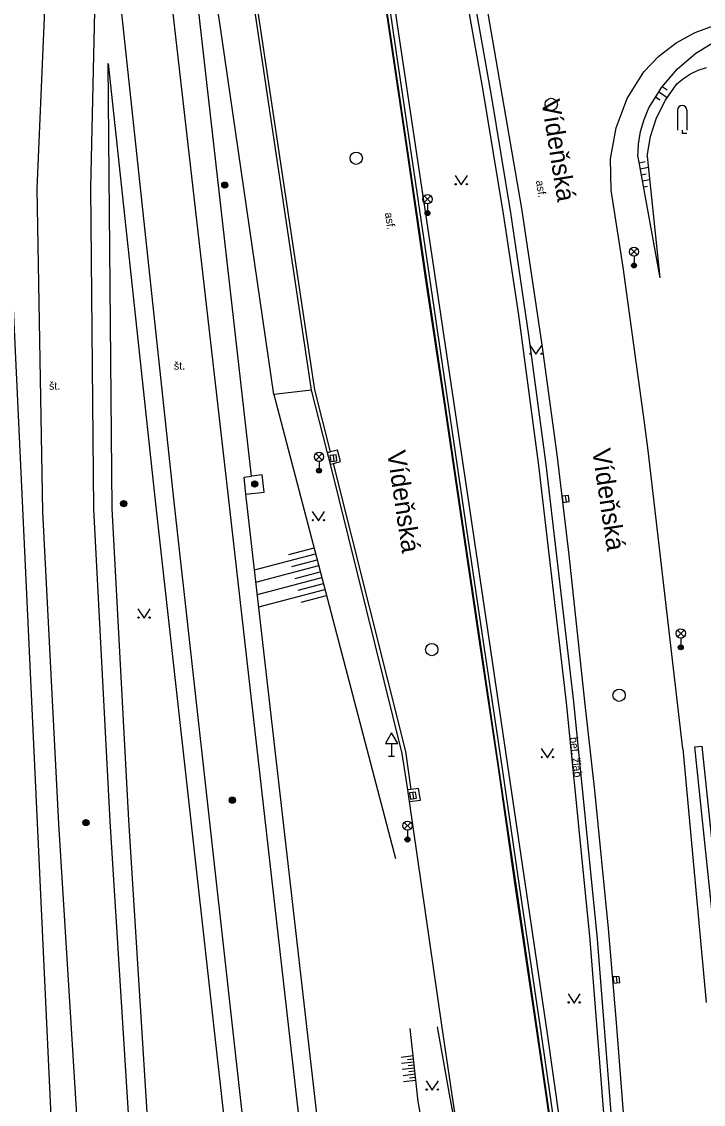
# Model space of a CAD drawing. Extents: x -599951 to -598963, y -1164095 to -1162939.
# Drawn here: x -599212.4 to -599157.1, y -1163587.2 to -1163499.2 of the extents above; entities that cross this region are included whole.
import ezdxf

# ---------------------------------------------------------------- set-up
doc = ezdxf.new("R2010")
doc.units = 0
for name, color, linetype in [('Level 10', 7, 'Continuous'), ('Level 11', 7, 'Continuous'), ('Level 13', 7, 'Continuous'), ('Level 14', 7, 'Continuous'), ('Level 15', 7, 'Continuous'), ('Level 25', 7, 'Continuous'), ('Level 27', 7, 'Continuous'), ('Level 33', 7, 'Continuous'), ('Level 34', 7, 'Continuous'), ('Level 36', 7, 'Continuous'), ('Level 40', 7, 'Continuous'), ('Level 49', 7, 'Continuous'), ('Level 50', 7, 'Continuous'), ('Level 9', 7, 'Continuous')]:
    doc.layers.add(name, color=color, linetype=linetype)

msp = doc.modelspace()

# ---------------------------------------------------------------- linework, layer by layer
at = {"layer": 'Level 10'}
for points in [[(-599178.77, -1163475.19), (-599175.21, -1163494.79), (-599171.85, -1163514.43), (-599170.18, -1163525.48), (-599168.97, -1163534.41), (-599167.98, -1163542.56), (-599166.71, -1163554.47), (-599165.92, -1163561.7), (-599164.81, -1163572.9), (-599164.14, -1163580.53), (-599163.3, -1163591.36)], [(-599188.88, -1163529.18), (-599193.95, -1163495.19), (-599194.49, -1163483.73)], [(-599161.91, -1163503.32), (-599160.68, -1163502.05), (-599159.27, -1163500.97), (-599157.72, -1163500.12), (-599156.06, -1163499.5)], [(-599164.6, -1163510.37), (-599164.16, -1163507.86), (-599163.25, -1163505.48), (-599161.91, -1163503.32)], [(-599164.55, -1163512.92), (-599164.6, -1163510.37)], [(-599163.59, -1163519.18), (-599164.55, -1163512.92)], [(-599158.74, -1163558.32), (-599161.54, -1163534.08), (-599161.85, -1163531.79), (-599163.59, -1163519.18)], [(-599187.59, -1163534.26), (-599188.88, -1163529.18)], [(-599187.36, -1163535.18), (-599187.59, -1163534.26)], [(-599181.07, -1163561.65), (-599181.53, -1163558.68), (-599187.36, -1163535.18)], [(-599158.74, -1163558.32), (-599156.84, -1163578.92)], [(-599180.94, -1163562.6), (-599181.07, -1163561.65)], [(-599178.32, -1163580.77), (-599180.94, -1163562.6)], [(-599176.74, -1163591.27), (-599177.47, -1163586.41), (-599178.32, -1163580.77)]]:
    msp.add_lwpolyline(points, dxfattribs=at)
at = {"layer": 'Level 11'}
for points in [[(-599193.77, -1163536.16), (-599197.96, -1163499.16), (-599200.71, -1163472.56)], [(-599191.95, -1163529.54), (-599196.35, -1163499.18), (-599200.71, -1163472.56)], [(-599187.34, -1163534.19), (-599188.61, -1163529.14), (-599193.72, -1163495.2), (-599194.24, -1163483.72)], [(-599206.17, -1163653.7), (-599209.8, -1163593.38), (-599213.54, -1163512.63), (-599213.84, -1163496.33), (-599214.13, -1163485.25)], [(-599184.14, -1163489.56), (-599182.57, -1163500.22), (-599181.1, -1163510.08), (-599179.65, -1163520.04), (-599178.17, -1163529.91), (-599176.71, -1163539.84), (-599175.24, -1163549.75), (-599173.77, -1163559.67), (-599172.34, -1163569.57), (-599170.59, -1163581.41), (-599169.03, -1163592.25), (-599168.01, -1163600.01)], [(-599168.2, -1163592.24), (-599168.21, -1163592.15), (-599169.76, -1163581.28), (-599171.51, -1163569.37), (-599172.98, -1163559.47), (-599174.44, -1163549.56), (-599175.91, -1163539.7), (-599177.37, -1163529.9), (-599178.86, -1163519.91), (-599180.33, -1163509.97), (-599181.82, -1163500.04), (-599183.4, -1163489.44)], [(-599176.82, -1163494.5), (-599175, -1163504.66), (-599173.33, -1163514.85), (-599172.09, -1163523.09), (-599170.45, -1163535.29), (-599168.21, -1163554.54), (-599166.28, -1163573.83)], [(-599176.23, -1163494.39), (-599174.29, -1163505.24), (-599172.74, -1163514.76), (-599171.26, -1163524.7), (-599169.85, -1163535.22), (-599167.61, -1163554.48), (-599165.68, -1163573.77)], [(-599189.36, -1163823.61), (-599189.69, -1163796.53), (-599191.33, -1163764.7), (-599192.09, -1163753.19), (-599195.83, -1163693.59), (-599200.49, -1163615.9), (-599203.73, -1163564.1), (-599205.07, -1163538.8), (-599205.4, -1163502.64)], [(-599205.4, -1163502.64), (-599201.6, -1163538.16), (-599192.85, -1163616.71), (-599185.42, -1163686.81), (-599180.49, -1163729.19)], [(-599188.88, -1163529.18), (-599191.95, -1163529.54)], [(-599187.34, -1163534.19), (-599187.59, -1163534.26)], [(-599187.11, -1163535.12), (-599186.53, -1163534.97), (-599186.79, -1163534.05), (-599187.34, -1163534.19)], [(-599187.36, -1163535.18), (-599187.11, -1163535.12)], [(-599180.8, -1163561.62), (-599181.24, -1163558.54), (-599187.11, -1163535.12)], [(-599194.22, -1163537.61), (-599194.37, -1163536.24), (-599193.77, -1163536.16)], [(-599194.22, -1163537.61), (-599192.74, -1163537.47), (-599192.9, -1163536.06), (-599193.77, -1163536.16)], [(-599176.47, -1163692.74), (-599177.25, -1163685.88), (-599185.21, -1163616.31), (-599194.22, -1163537.61)], [(-599157.77, -1163558.16), (-599157.17, -1163558.1)], [(-599155.78, -1163577.07), (-599157.77, -1163558.16)], [(-599155.18, -1163577), (-599157.17, -1163558.1)], [(-599180.94, -1163562.6), (-599180.03, -1163562.47), (-599180.19, -1163561.53), (-599180.8, -1163561.62)], [(-599180.8, -1163561.62), (-599181.07, -1163561.65)], [(-599166.28, -1163573.83), (-599164.9, -1163591.34)], [(-599165.68, -1163573.77), (-599164.3, -1163591.29)]]:
    msp.add_lwpolyline(points, dxfattribs=at)
at = {"layer": 'Level 13'}
for points in [[(-599191.12, -1163824.29), (-599191.19, -1163796.58), (-599192.83, -1163764.79), (-599193.59, -1163753.29), (-599197.33, -1163693.68), (-599201.99, -1163615.99), (-599205.23, -1163564.19), (-599206.57, -1163538.85), (-599206.81, -1163512.73), (-599206.44, -1163495.99), (-599204.7, -1163459.51)], [(-599191.12, -1163824.29), (-599191.19, -1163796.58), (-599192.83, -1163764.79), (-599193.59, -1163753.29), (-599197.33, -1163693.68), (-599201.99, -1163615.99), (-599205.23, -1163564.19), (-599206.57, -1163538.85), (-599206.81, -1163512.73), (-599206.44, -1163495.99), (-599204.7, -1163459.51)], [(-599177.23, -1163699.28), (-599178.74, -1163686.05), (-599186.7, -1163616.48), (-599195.66, -1163537.6), (-599200.41, -1163495.95), (-599204.7, -1163459.51)], [(-599208.62, -1163460.66), (-599210.47, -1163495.7), (-599211.19, -1163512.78), (-599210.75, -1163539.06), (-599209.44, -1163564.41), (-599206.24, -1163616.03), (-599201.34, -1163693.72), (-599197.51, -1163753.71), (-599196.88, -1163764.86), (-599195.14, -1163797.79), (-599195.48, -1163824.85)], [(-599208.62, -1163460.66), (-599210.47, -1163495.7), (-599211.19, -1163512.78), (-599210.75, -1163539.06), (-599209.44, -1163564.41), (-599206.24, -1163616.03), (-599201.34, -1163693.72), (-599197.51, -1163753.71), (-599196.88, -1163764.86), (-599195.14, -1163797.79), (-599195.48, -1163824.85)], [(-599208.62, -1163460.66), (-599204.63, -1163495.77), (-599200.11, -1163538), (-599191.36, -1163616.55), (-599183.93, -1163686.65), (-599179.8, -1163722.27)]]:
    msp.add_lwpolyline(points, dxfattribs=at)
at = {"layer": 'Level 14'}
for points in [[(-599184.09, -1163489.55), (-599182.5, -1163500.22), (-599181.03, -1163510.1), (-599179.57, -1163520.05), (-599178.12, -1163529.89), (-599176.66, -1163539.81), (-599175.19, -1163549.66), (-599173.72, -1163559.64), (-599172.28, -1163569.52), (-599170.53, -1163581.39), (-599168.98, -1163592.26), (-599167.96, -1163600)], [(-599161.5, -1163506.23), (-599160.45, -1163504.57), (-599159.16, -1163503.08), (-599157.67, -1163501.8), (-599156.01, -1163500.76)], [(-599159.22, -1163504.29), (-599158.69, -1163503.85), (-599158.1, -1163503.48), (-599157.48, -1163503.18), (-599156.82, -1163502.97)], [(-599161.62, -1163510.16), (-599161.36, -1163508.57), (-599160.86, -1163507.05), (-599160.14, -1163505.61), (-599159.22, -1163504.29)], [(-599162.38, -1163510.21), (-599162.33, -1163509.18), (-599162.16, -1163508.17), (-599161.88, -1163507.18), (-599161.5, -1163506.23)], [(-599162.38, -1163510.21), (-599160.61, -1163520.04)], [(-599161.62, -1163510.16), (-599160.61, -1163520.04)], [(-599191.95, -1163529.54), (-599182.06, -1163567.21)], [(-599179.35, -1163591.69), (-599180.23, -1163586.95), (-599180.87, -1163581.04)]]:
    msp.add_lwpolyline(points, dxfattribs=at)
at = {"layer": 'Level 15'}
for points in [[(-599160.7, -1163504.92), (-599160.02, -1163505.4)], [(-599160.4, -1163504.51), (-599160.02, -1163504.78)], [(-599160.97, -1163505.33), (-599160.6, -1163505.6)], [(-599162.29, -1163510.7), (-599161.8, -1163510.61)], [(-599162.2, -1163511.19), (-599161.53, -1163511.07)], [(-599162.11, -1163511.69), (-599161.72, -1163511.61)], [(-599162.03, -1163512.18), (-599161.42, -1163512.07)], [(-599161.94, -1163512.67), (-599161.61, -1163512.61)], [(-599190.74, -1163542.52), (-599188.68, -1163541.98)], [(-599193.51, -1163543.77), (-599188.56, -1163542.47)], [(-599190.48, -1163543.49), (-599188.43, -1163542.95)], [(-599193.4, -1163544.77), (-599188.3, -1163543.43)], [(-599190.23, -1163544.46), (-599188.18, -1163543.92)], [(-599193.28, -1163545.77), (-599188.05, -1163544.4)], [(-599193.17, -1163546.78), (-599187.8, -1163545.37)], [(-599189.98, -1163545.42), (-599187.92, -1163544.89)], [(-599189.72, -1163546.39), (-599187.67, -1163545.85)], [(-599180.63, -1163583.26), (-599181.62, -1163583.37)], [(-599180.6, -1163583.51), (-599181.1, -1163583.56)], [(-599180.58, -1163583.76), (-599181.57, -1163583.87)], [(-599180.52, -1163584.25), (-599181.52, -1163584.36)], [(-599180.55, -1163584), (-599181.05, -1163584.06)], [(-599180.47, -1163584.75), (-599181.46, -1163584.86)], [(-599180.41, -1163585.25), (-599181.41, -1163585.36)], [(-599180.5, -1163584.5), (-599180.99, -1163584.56)], [(-599180.44, -1163585), (-599180.94, -1163585.05)]]:
    msp.add_lwpolyline(points, dxfattribs=at)
at = {"layer": 'Level 25'}
for centre, radius in [((-599195.93, -1163512.52), 0.25), ((-599195.93, -1163512.52), 0.2), ((-599195.93, -1163512.52), 0.15), ((-599195.93, -1163512.52), 0.1), ((-599195.93, -1163512.52), 0.05), ((-599193.5, -1163536.8), 0.25), ((-599193.5, -1163536.8), 0.2), ((-599193.5, -1163536.8), 0.15), ((-599193.5, -1163536.8), 0.1), ((-599193.5, -1163536.8), 0.05), ((-599204.14, -1163538.39), 0.25), ((-599204.14, -1163538.39), 0.2), ((-599204.14, -1163538.39), 0.15), ((-599204.14, -1163538.39), 0.1), ((-599204.14, -1163538.39), 0.05), ((-599195.32, -1163562.48), 0.25), ((-599195.32, -1163562.48), 0.2), ((-599195.32, -1163562.48), 0.15), ((-599195.32, -1163562.48), 0.1), ((-599195.32, -1163562.48), 0.05), ((-599207.21, -1163564.3), 0.25), ((-599207.21, -1163564.3), 0.2), ((-599207.21, -1163564.3), 0.15), ((-599207.21, -1163564.3), 0.1), ((-599207.21, -1163564.3), 0.05)]:
    msp.add_circle(centre, radius, dxfattribs=at)
at = {"layer": 'Level 27'}
for p, q in [((-599187.145, -1163534.452), (-599187.075, -1163534.948)), ((-599168.279, -1163537.762), (-599168.221, -1163538.258)), ((-599180.685, -1163561.862), (-599180.615, -1163562.358)), ((-599164.153, -1163576.821), (-599164.107, -1163577.319))]:
    msp.add_line(p, q, dxfattribs=at)
for points in [[(-599187.392, -1163534.487), (-599187.323, -1163534.982), (-599186.828, -1163534.913), (-599186.897, -1163534.418)], [(-599168.527, -1163537.79), (-599168.47, -1163538.287), (-599167.973, -1163538.23), (-599168.03, -1163537.733)], [(-599180.932, -1163561.897), (-599180.863, -1163562.392), (-599180.368, -1163562.323), (-599180.437, -1163561.828)], [(-599164.402, -1163576.844), (-599164.356, -1163577.342), (-599163.858, -1163577.296), (-599163.904, -1163576.798)]]:
    msp.add_lwpolyline(points, close=True, dxfattribs=at)
for centre in [(-599169.42, -1163505.96), (-599185.26, -1163510.33), (-599179.12, -1163550.25), (-599163.91, -1163553.96)]:
    msp.add_circle(centre, 0.5, dxfattribs=at)
at = {"layer": 'Level 33'}
for p, q in [((-599179.735, -1163513.93), (-599179.205, -1163513.4)), ((-599179.735, -1163513.4), (-599179.205, -1163513.93)), ((-599179.47, -1163514.04), (-599179.47, -1163514.79)), ((-599162.965, -1163518.19), (-599162.435, -1163517.66)), ((-599162.965, -1163517.66), (-599162.435, -1163518.19)), ((-599162.7, -1163518.3), (-599162.7, -1163519.05)), ((-599188.545, -1163534.85), (-599188.015, -1163534.32)), ((-599188.545, -1163534.32), (-599188.015, -1163534.85)), ((-599188.28, -1163534.96), (-599188.28, -1163535.71)), ((-599159.165, -1163549.2), (-599158.635, -1163548.67)), ((-599159.165, -1163548.67), (-599158.635, -1163549.2)), ((-599158.9, -1163549.31), (-599158.9, -1163550.06)), ((-599181.365, -1163564.82), (-599180.835, -1163564.29)), ((-599181.365, -1163564.29), (-599180.835, -1163564.82)), ((-599181.1, -1163564.93), (-599181.1, -1163565.68))]:
    msp.add_line(p, q, dxfattribs=at)
for centre, radius in [((-599179.47, -1163513.665), 0.375), ((-599179.47, -1163514.79), 0.2), ((-599179.47, -1163514.79), 0.145), ((-599179.47, -1163514.79), 0.0876), ((-599162.7, -1163517.925), 0.375), ((-599162.7, -1163519.05), 0.2), ((-599162.7, -1163519.05), 0.145), ((-599162.7, -1163519.05), 0.0876), ((-599188.28, -1163534.585), 0.375), ((-599188.28, -1163535.71), 0.2), ((-599188.28, -1163535.71), 0.145), ((-599188.28, -1163535.71), 0.0876), ((-599158.9, -1163548.935), 0.375), ((-599158.9, -1163550.06), 0.2), ((-599158.9, -1163550.06), 0.145), ((-599158.9, -1163550.06), 0.0876), ((-599181.1, -1163564.555), 0.375), ((-599181.1, -1163565.68), 0.2), ((-599181.1, -1163565.68), 0.145), ((-599181.1, -1163565.68), 0.0876)]:
    msp.add_circle(centre, radius, dxfattribs=at)
at = {"layer": 'Level 34'}
for p, q in [((-599182.39, -1163557.882), (-599182.39, -1163558.9)), ((-599182.64, -1163558.9), (-599182.14, -1163558.9))]:
    msp.add_line(p, q, dxfattribs=at)
msp.add_lwpolyline([(-599182.89, -1163557.882), (-599181.89, -1163557.882), (-599182.39, -1163557.016)], close=True, dxfattribs=at)
at = {"layer": 'Level 36'}
for p, q in [((-599159.165, -1163506.435), (-599159.165, -1163508.06)), ((-599158.415, -1163506.435), (-599158.415, -1163508.06))]:
    msp.add_line(p, q, dxfattribs=at)
for points in [[(-599158.79, -1163508.06), (-599158.79, -1163508.31), (-599158.415, -1163508.31)], [(-599177.23, -1163511.75), (-599176.73, -1163512.5), (-599176.23, -1163511.75)], [(-599171.16, -1163525.51), (-599170.66, -1163526.26), (-599170.16, -1163525.51)], [(-599188.83, -1163539.03), (-599188.33, -1163539.78), (-599187.83, -1163539.03)], [(-599202.99, -1163546.95), (-599202.49, -1163547.7), (-599201.99, -1163546.95)], [(-599170.23, -1163558.29), (-599169.73, -1163559.04), (-599169.23, -1163558.29)], [(-599168.06, -1163578.21), (-599167.56, -1163578.96), (-599167.06, -1163578.21)], [(-599179.58, -1163585.29), (-599179.08, -1163586.04), (-599178.58, -1163585.29)]]:
    msp.add_lwpolyline(points, dxfattribs=at)
for centre in [(-599177.18, -1163512.45), (-599176.281, -1163512.45), (-599171.11, -1163526.21), (-599170.211, -1163526.21), (-599188.78, -1163539.73), (-599187.881, -1163539.73), (-599202.94, -1163547.65), (-599202.041, -1163547.65), (-599170.18, -1163558.99), (-599169.281, -1163558.99), (-599168.01, -1163578.91), (-599167.111, -1163578.91), (-599179.53, -1163585.99), (-599178.631, -1163585.99)]:
    msp.add_circle(centre, 0.05, dxfattribs=at)
msp.add_arc((-599158.79, -1163506.435), 0.375, 0, 180, dxfattribs=at)
at = {"layer": 'Level 9'}
for points in [[(-599167.67, -1163599.97), (-599168.67, -1163592.22), (-599170.24, -1163581.32), (-599172, -1163569.43), (-599173.43, -1163559.56), (-599174.91, -1163549.61), (-599176.39, -1163539.76), (-599177.84, -1163529.83), (-599179.3, -1163519.89), (-599180.76, -1163510.01), (-599182.23, -1163500.12), (-599183.64, -1163490.35)], [(-599178.69, -1163580.89), (-599177.72, -1163586.37), (-599176.79, -1163591.28)]]:
    msp.add_lwpolyline(points, dxfattribs=at)

# ---------------------------------------------------------------- texts
at = {"layer": 'Level 40'}
for s, rotation, p in [(' asf.', 279.09, (-599170.71, -1163511.94)), (' asf.', 279.09, (-599182.98, -1163514.55)), ('bet. žlab', 276.59, (-599167.92, -1163557.39))]:
    msp.add_text(s, height=0.65, rotation=rotation, dxfattribs=at).set_placement(p)
for p in [(-599200.07, -1163527.51), (-599210.21, -1163529.14)]:
    msp.add_text('št.', height=0.65, dxfattribs=at).set_placement(p)
at = {"layer": 'Level 49'}
for p in [(-599182.76, -1163534.19), (-599166.11, -1163534.03)]:
    msp.add_text('Vídeňská', height=1.5, rotation=278.48, dxfattribs=at).set_placement(p)
at = {"layer": 'Level 50'}
msp.add_text('Vídeňská', height=1.5, rotation=279.07433, dxfattribs=at).set_placement((-599170.227, -1163505.68))
msp.add_text('Vídeňská', height=1.5, rotation=279.07433, dxfattribs=at).set_placement((-599170.227, -1163505.68))

doc.saveas('drawing.dxf')
